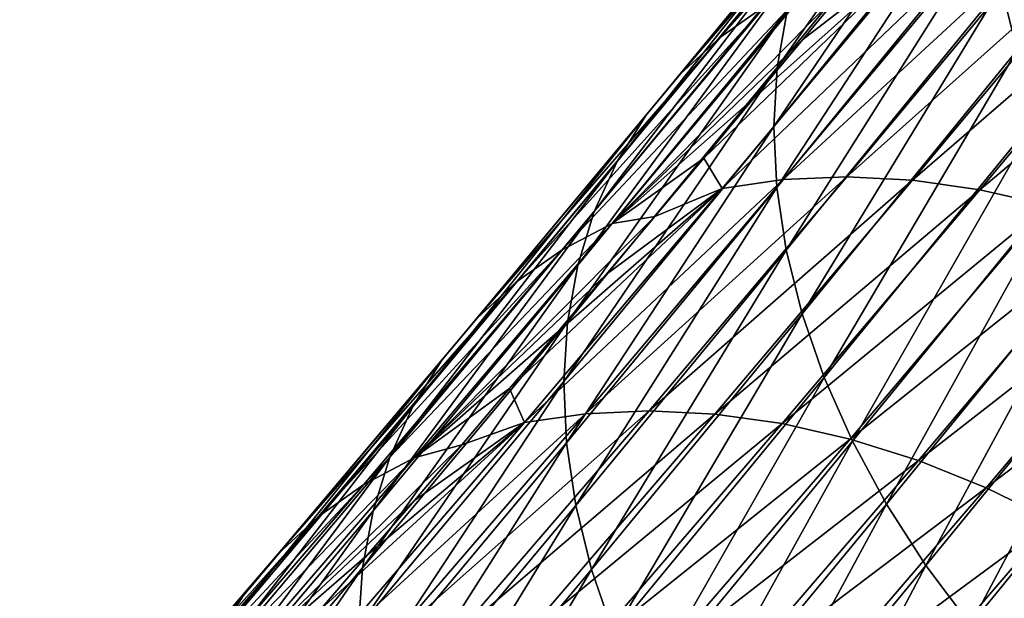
# Model space of a CAD drawing. Header units: millimetres. Extents: x -522 to 188, y -54 to 63.
# Tile 942 of 1056: x 15.06 to 18.73, y -41.22 to -39.06. Entities that reach past the tile are written whole.
import ezdxf

# ---------------------------------------------------------------- set-up
doc = ezdxf.new("R2010")
doc.units = ezdxf.units.MM
doc.header["$LTSCALE"] = 65.185185
doc.layers.add('39', color=7, linetype='CONTINUOUS')
doc.layers.add('40', color=7, linetype='CONTINUOUS')

msp = doc.modelspace()

# ---------------------------------------------------------------- linework, layer by layer
at = {"layer": '39', "linetype": 'CONTINUOUS'}
for points in [[(18.666, -38.7429, -22.2534), (17.681, -39.6859, -21.2329), (17.9086, -39.6528, -21.0633), (18.666, -38.7429, -22.2534)], [(18.4388, -38.7756, -22.4236), (17.681, -39.6859, -21.2329), (18.666, -38.7429, -22.2534), (18.4388, -38.7756, -22.4236)], [(18.9033, -38.733, -22.0944), (17.9086, -39.6528, -21.0633), (18.1461, -39.6426, -20.9048), (18.9033, -38.733, -22.0944)], [(18.666, -38.7429, -22.2534), (17.9086, -39.6528, -21.0633), (18.9033, -38.733, -22.0944), (18.666, -38.7429, -22.2534)], [(18.9033, -38.733, -22.0944), (18.1461, -39.6426, -20.9048), (19.1484, -38.7459, -21.948), (18.9033, -38.733, -22.0944)], [(19.1484, -38.7459, -21.948), (18.1461, -39.6426, -20.9048), (18.3914, -39.6552, -20.7586), (19.1484, -38.7459, -21.948)], [(19.1484, -38.7459, -21.948), (18.3914, -39.6552, -20.7586), (19.3991, -38.7814, -21.8155), (19.1484, -38.7459, -21.948)], [(17.7962, -39.3514, -21.9162), (17.6121, -39.5721, -21.6266), (18.4388, -38.7756, -22.4236), (17.7962, -39.3514, -21.9162)], [(18.4388, -38.7756, -22.4236), (17.6121, -39.5721, -21.6266), (17.681, -39.6859, -21.2329), (18.4388, -38.7756, -22.4236)], [(17.9815, -39.1287, -22.2072), (17.7962, -39.3514, -21.9162), (18.4388, -38.7756, -22.4236), (17.9815, -39.1287, -22.2072)], [(18.1678, -38.904, -22.4997), (17.9815, -39.1287, -22.2072), (18.4388, -38.7756, -22.4236), (18.1678, -38.904, -22.4997)], [(19.3991, -38.7814, -21.8155), (18.3914, -39.6552, -20.7586), (18.6422, -39.6907, -20.6263), (19.3991, -38.7814, -21.8155)], [(19.3991, -38.7814, -21.8155), (18.6422, -39.6907, -20.6263), (19.6531, -38.8394, -21.6982), (19.3991, -38.7814, -21.8155)], [(19.6531, -38.8394, -21.6982), (18.6422, -39.6907, -20.6263), (18.8962, -39.7487, -20.5089), (19.6531, -38.8394, -21.6982)], [(17.6121, -39.5721, -21.6266), (17.4291, -39.7907, -21.3385), (17.681, -39.6859, -21.2329), (17.6121, -39.5721, -21.6266)], [(17.9086, -39.6528, -21.0633), (16.9425, -40.5608, -20.0671), (17.1705, -40.5272, -19.8981), (17.9086, -39.6528, -21.0633)], [(17.681, -39.6859, -21.2329), (16.9425, -40.5608, -20.0671), (17.9086, -39.6528, -21.0633), (17.681, -39.6859, -21.2329)], [(18.1461, -39.6426, -20.9048), (17.1705, -40.5272, -19.8981), (17.4083, -40.5166, -19.7399), (18.1461, -39.6426, -20.9048)], [(17.9086, -39.6528, -21.0633), (17.1705, -40.5272, -19.8981), (18.1461, -39.6426, -20.9048), (17.9086, -39.6528, -21.0633)], [(18.1461, -39.6426, -20.9048), (17.4083, -40.5166, -19.7399), (18.3914, -39.6552, -20.7586), (18.1461, -39.6426, -20.9048)], [(18.3914, -39.6552, -20.7586), (17.4083, -40.5166, -19.7399), (17.6537, -40.5291, -19.5941), (18.3914, -39.6552, -20.7586)], [(18.3914, -39.6552, -20.7586), (17.6537, -40.5291, -19.5941), (18.6422, -39.6907, -20.6263), (18.3914, -39.6552, -20.7586)], [(17.0666, -40.2215, -20.7667), (16.887, -40.4336, -20.4831), (17.681, -39.6859, -21.2329), (17.0666, -40.2215, -20.7667)], [(17.681, -39.6859, -21.2329), (16.887, -40.4336, -20.4831), (16.9425, -40.5608, -20.0671), (17.681, -39.6859, -21.2329)], [(17.2472, -40.0072, -21.0519), (17.0666, -40.2215, -20.7667), (17.681, -39.6859, -21.2329), (17.2472, -40.0072, -21.0519)], [(17.4291, -39.7907, -21.3385), (17.2472, -40.0072, -21.0519), (17.681, -39.6859, -21.2329), (17.4291, -39.7907, -21.3385)], [(18.6422, -39.6907, -20.6263), (17.6537, -40.5291, -19.5941), (17.9046, -40.5645, -19.4618), (18.6422, -39.6907, -20.6263)], [(18.6422, -39.6907, -20.6263), (17.9046, -40.5645, -19.4618), (18.8962, -39.7487, -20.5089), (18.6422, -39.6907, -20.6263)], [(18.8962, -39.7487, -20.5089), (17.9046, -40.5645, -19.4618), (18.1586, -40.6225, -19.3444), (18.8962, -39.7487, -20.5089)], [(18.8962, -39.7487, -20.5089), (18.1586, -40.6225, -19.3444), (19.1512, -39.8286, -20.4076), (18.8962, -39.7487, -20.5089)], [(19.1512, -39.8286, -20.4076), (18.1586, -40.6225, -19.3444), (18.4134, -40.7026, -19.2429), (19.1512, -39.8286, -20.4076)], [(19.1512, -39.8286, -20.4076), (18.4134, -40.7026, -19.2429), (19.4048, -39.9298, -20.3233), (19.1512, -39.8286, -20.4076)], [(19.4048, -39.9298, -20.3233), (18.4134, -40.7026, -19.2429), (18.6668, -40.8041, -19.1581), (19.4048, -39.9298, -20.3233)], [(19.4048, -39.9298, -20.3233), (18.6668, -40.8041, -19.1581), (19.6548, -40.0513, -20.2567), (19.4048, -39.9298, -20.3233)], [(19.6548, -40.0513, -20.2567), (18.6668, -40.8041, -19.1581), (18.9163, -40.926, -19.091), (19.6548, -40.0513, -20.2567)], [(16.887, -40.4336, -20.4831), (16.7087, -40.6435, -20.201), (16.9425, -40.5608, -20.0671), (16.887, -40.4336, -20.4831)], [(16.9425, -40.5608, -20.0671), (16.2238, -41.3976, -18.9272), (17.1705, -40.5272, -19.8981), (16.9425, -40.5608, -20.0671)], [(17.1705, -40.5272, -19.8981), (16.2238, -41.3976, -18.9272), (16.4522, -41.3636, -18.7589), (17.1705, -40.5272, -19.8981)], [(17.1705, -40.5272, -19.8981), (16.4522, -41.3636, -18.7589), (17.4083, -40.5166, -19.7399), (17.1705, -40.5272, -19.8981)], [(17.4083, -40.5166, -19.7399), (16.4522, -41.3636, -18.7589), (16.6902, -41.3526, -18.6012), (17.4083, -40.5166, -19.7399)], [(17.4083, -40.5166, -19.7399), (16.6902, -41.3526, -18.6012), (17.6537, -40.5291, -19.5941), (17.4083, -40.5166, -19.7399)], [(17.6537, -40.5291, -19.5941), (16.6902, -41.3526, -18.6012), (16.9358, -41.3649, -18.4556), (17.6537, -40.5291, -19.5941)], [(17.6537, -40.5291, -19.5941), (16.9358, -41.3649, -18.4556), (17.9046, -40.5645, -19.4618), (17.6537, -40.5291, -19.5941)], [(16.3555, -41.0565, -19.6414), (16.1807, -41.2594, -19.364), (16.9425, -40.5608, -20.0671), (16.3555, -41.0565, -19.6414)], [(16.9425, -40.5608, -20.0671), (16.1807, -41.2594, -19.364), (16.2238, -41.3976, -18.9272), (16.9425, -40.5608, -20.0671)], [(16.5315, -40.8511, -19.9204), (16.3555, -41.0565, -19.6414), (16.9425, -40.5608, -20.0671), (16.5315, -40.8511, -19.9204)], [(16.7087, -40.6435, -20.201), (16.5315, -40.8511, -19.9204), (16.9425, -40.5608, -20.0671), (16.7087, -40.6435, -20.201)], [(17.9046, -40.5645, -19.4618), (16.9358, -41.3649, -18.4556), (17.1867, -41.4003, -18.3234), (17.9046, -40.5645, -19.4618)], [(17.9046, -40.5645, -19.4618), (17.1867, -41.4003, -18.3234), (18.1586, -40.6225, -19.3444), (17.9046, -40.5645, -19.4618)], [(18.1586, -40.6225, -19.3444), (17.1867, -41.4003, -18.3234), (17.4406, -41.4584, -18.2058), (18.1586, -40.6225, -19.3444)], [(18.1586, -40.6225, -19.3444), (17.4406, -41.4584, -18.2058), (18.4134, -40.7026, -19.2429), (18.1586, -40.6225, -19.3444)], [(18.4134, -40.7026, -19.2429), (17.4406, -41.4584, -18.2058), (17.6952, -41.5388, -18.1039), (18.4134, -40.7026, -19.2429)], [(18.4134, -40.7026, -19.2429), (17.6952, -41.5388, -18.1039), (18.6668, -40.8041, -19.1581), (18.4134, -40.7026, -19.2429)], [(18.6668, -40.8041, -19.1581), (17.6952, -41.5388, -18.1039), (17.9482, -41.6407, -18.0186), (18.6668, -40.8041, -19.1581)], [(18.6668, -40.8041, -19.1581), (17.9482, -41.6407, -18.0186), (18.9163, -40.926, -19.091), (18.6668, -40.8041, -19.1581)], [(18.9163, -40.926, -19.091), (17.9482, -41.6407, -18.0186), (18.1974, -41.7631, -17.9507), (18.9163, -40.926, -19.091)], [(18.9163, -40.926, -19.091), (18.1974, -41.7631, -17.9507), (19.1599, -41.0673, -19.042), (18.9163, -40.926, -19.091)], [(19.1599, -41.0673, -19.042), (18.1974, -41.7631, -17.9507), (18.4403, -41.9051, -17.9008), (19.1599, -41.0673, -19.042)], [(19.1599, -41.0673, -19.042), (18.4403, -41.9051, -17.9008), (19.3951, -41.2267, -19.0116), (19.1599, -41.0673, -19.042)]]:
    msp.add_3dface(points, dxfattribs=at)
at = {"layer": '40', "linetype": 'CONTINUOUS'}
for points in [[(19.5417, -37.9218, -28.6168), (18.7824, -39.1691, -27.4969), (18.7224, -38.9326, -27.3482), (19.5417, -37.9218, -28.6168)], [(18.6866, -38.2522, -26.8321), (17.8862, -39.2334, -25.5864), (18.7231, -38.042, -26.642), (18.6866, -38.2522, -26.8321)], [(18.7231, -38.042, -26.642), (17.8862, -39.2334, -25.5864), (17.9234, -39.0223, -25.3974), (18.7231, -38.042, -26.642)], [(18.4529, -38.1745, -24.3945), (17.6744, -39.1204, -23.1771), (18.6208, -38.0573, -24.1952), (18.4529, -38.1745, -24.3945)], [(17.6744, -39.1204, -23.1771), (17.8428, -39.0025, -22.9787), (18.6208, -38.0573, -24.1952), (17.6744, -39.1204, -23.1771)], [(18.3041, -38.311, -24.5967), (17.5249, -39.2577, -23.3783), (18.4529, -38.1745, -24.3945), (18.3041, -38.311, -24.5967)], [(18.4529, -38.1745, -24.3945), (17.5249, -39.2577, -23.3783), (17.6744, -39.1204, -23.1771), (18.4529, -38.1745, -24.3945)], [(18.6743, -38.4721, -27.0142), (17.8731, -39.4541, -25.7675), (18.6866, -38.2522, -26.8321), (18.6743, -38.4721, -27.0142)], [(18.6866, -38.2522, -26.8321), (17.8731, -39.4541, -25.7675), (17.8862, -39.2334, -25.5864), (18.6866, -38.2522, -26.8321)], [(18.1757, -38.4655, -24.8), (17.3958, -39.4131, -23.5805), (18.3041, -38.311, -24.5967), (18.1757, -38.4655, -24.8)], [(18.3041, -38.311, -24.5967), (17.3958, -39.4131, -23.5805), (17.5249, -39.2577, -23.3783), (18.3041, -38.311, -24.5967)], [(18.0688, -38.6366, -25.0024), (17.2882, -39.5851, -23.7817), (18.1757, -38.4655, -24.8), (18.0688, -38.6366, -25.0024)], [(18.1757, -38.4655, -24.8), (17.2882, -39.5851, -23.7817), (17.3958, -39.4131, -23.5805), (18.1757, -38.4655, -24.8)], [(18.6743, -38.4721, -27.0142), (17.8844, -39.6824, -25.939), (17.8731, -39.4541, -25.7675), (18.6743, -38.4721, -27.0142)], [(18.6863, -38.6995, -27.1868), (17.8844, -39.6824, -25.939), (18.6743, -38.4721, -27.0142), (18.6863, -38.6995, -27.1868)], [(17.9844, -38.8228, -25.2021), (17.2031, -39.7722, -23.9803), (18.0688, -38.6366, -25.0024), (17.9844, -38.8228, -25.2021)], [(18.0688, -38.6366, -25.0024), (17.2031, -39.7722, -23.9803), (17.2882, -39.5851, -23.7817), (18.0688, -38.6366, -25.0024)], [(18.6863, -38.6995, -27.1868), (17.9199, -39.9164, -26.0993), (17.8844, -39.6824, -25.939), (18.6863, -38.6995, -27.1868)], [(18.7224, -38.9326, -27.3482), (17.9199, -39.9164, -26.0993), (18.6863, -38.6995, -27.1868), (18.7224, -38.9326, -27.3482)], [(17.9234, -39.0223, -25.3974), (17.1412, -39.9727, -24.1743), (17.9844, -38.8228, -25.2021), (17.9234, -39.0223, -25.3974)], [(17.9844, -38.8228, -25.2021), (17.1412, -39.9727, -24.1743), (17.2031, -39.7722, -23.9803), (17.9844, -38.8228, -25.2021)], [(17.27, -39.8164, -21.5927), (18.0287, -38.9049, -22.7848), (17.0835, -39.9147, -21.7856), (17.27, -39.8164, -21.5927)], [(17.0835, -39.9147, -21.7856), (18.0287, -38.9049, -22.7848), (17.8428, -39.0025, -22.9787), (17.0835, -39.9147, -21.7856)], [(17.9815, -39.1287, -22.2072), (18.1678, -38.904, -22.4997), (17.27, -39.8164, -21.5927), (17.9815, -39.1287, -22.2072)], [(17.27, -39.8164, -21.5927), (18.1678, -38.904, -22.4997), (18.0287, -38.9049, -22.7848), (17.27, -39.8164, -21.5927)], [(18.7224, -38.9326, -27.3482), (17.9792, -40.1537, -26.247), (17.9199, -39.9164, -26.0993), (18.7224, -38.9326, -27.3482)], [(18.7824, -39.1691, -27.4969), (17.9792, -40.1537, -26.247), (18.7224, -38.9326, -27.3482), (18.7824, -39.1691, -27.4969)], [(17.6744, -39.1204, -23.1771), (16.9144, -40.0335, -21.983), (17.8428, -39.0025, -22.9787), (17.6744, -39.1204, -23.1771)], [(16.9144, -40.0335, -21.983), (17.0835, -39.9147, -21.7856), (17.8428, -39.0025, -22.9787), (16.9144, -40.0335, -21.983)], [(17.8862, -39.2334, -25.5864), (17.1032, -40.1847, -24.3621), (17.9234, -39.0223, -25.3974), (17.8862, -39.2334, -25.5864)], [(17.9234, -39.0223, -25.3974), (17.1032, -40.1847, -24.3621), (17.1412, -39.9727, -24.1743), (17.9234, -39.0223, -25.3974)], [(17.5249, -39.2577, -23.3783), (16.7642, -40.1716, -22.183), (17.6744, -39.1204, -23.1771), (17.5249, -39.2577, -23.3783)], [(17.6744, -39.1204, -23.1771), (16.7642, -40.1716, -22.183), (16.9144, -40.0335, -21.983), (17.6744, -39.1204, -23.1771)], [(17.7962, -39.3514, -21.9162), (17.9815, -39.1287, -22.2072), (17.27, -39.8164, -21.5927), (17.7962, -39.3514, -21.9162)], [(18.7824, -39.1691, -27.4969), (18.0619, -40.3923, -26.3807), (17.9792, -40.1537, -26.247), (18.7824, -39.1691, -27.4969)], [(18.8658, -39.4069, -27.6317), (18.0619, -40.3923, -26.3807), (18.7824, -39.1691, -27.4969), (18.8658, -39.4069, -27.6317)], [(17.5249, -39.2577, -23.3783), (16.6343, -40.3279, -22.384), (16.7642, -40.1716, -22.183), (17.5249, -39.2577, -23.3783)], [(17.3958, -39.4131, -23.5805), (16.6343, -40.3279, -22.384), (17.5249, -39.2577, -23.3783), (17.3958, -39.4131, -23.5805)], [(17.8862, -39.2334, -25.5864), (17.0894, -40.4064, -24.5419), (17.1032, -40.1847, -24.3621), (17.8862, -39.2334, -25.5864)], [(17.8731, -39.4541, -25.7675), (17.0894, -40.4064, -24.5419), (17.8862, -39.2334, -25.5864), (17.8731, -39.4541, -25.7675)], [(17.6121, -39.5721, -21.6266), (17.7962, -39.3514, -21.9162), (17.27, -39.8164, -21.5927), (17.6121, -39.5721, -21.6266)], [(18.8658, -39.4069, -27.6317), (18.1672, -40.6301, -26.4993), (18.0619, -40.3923, -26.3807), (18.8658, -39.4069, -27.6317)], [(18.9717, -39.6439, -27.7512), (18.1672, -40.6301, -26.4993), (18.8658, -39.4069, -27.6317), (18.9717, -39.6439, -27.7512)], [(17.2882, -39.5851, -23.7817), (16.5259, -40.5009, -22.5839), (17.3958, -39.4131, -23.5805), (17.2882, -39.5851, -23.7817)], [(17.3958, -39.4131, -23.5805), (16.5259, -40.5009, -22.5839), (16.6343, -40.3279, -22.384), (17.3958, -39.4131, -23.5805)], [(17.8731, -39.4541, -25.7675), (17.0998, -40.6358, -24.712), (17.0894, -40.4064, -24.5419), (17.8731, -39.4541, -25.7675)], [(17.8844, -39.6824, -25.939), (17.0998, -40.6358, -24.712), (17.8731, -39.4541, -25.7675), (17.8844, -39.6824, -25.939)], [(17.2031, -39.7722, -23.9803), (16.4399, -40.6891, -22.7811), (17.2882, -39.5851, -23.7817), (17.2031, -39.7722, -23.9803)], [(17.2882, -39.5851, -23.7817), (16.4399, -40.6891, -22.7811), (16.5259, -40.5009, -22.5839), (17.2882, -39.5851, -23.7817)], [(17.4291, -39.7907, -21.3385), (17.6121, -39.5721, -21.6266), (17.27, -39.8164, -21.5927), (17.4291, -39.7907, -21.3385)], [(18.9717, -39.6439, -27.7512), (18.2941, -40.8648, -26.6016), (18.1672, -40.6301, -26.4993), (18.9717, -39.6439, -27.7512)], [(19.0992, -39.8779, -27.8545), (18.2941, -40.8648, -26.6016), (18.9717, -39.6439, -27.7512), (19.0992, -39.8779, -27.8545)], [(17.8844, -39.6824, -25.939), (17.1345, -40.8707, -24.8711), (17.0998, -40.6358, -24.712), (17.8844, -39.6824, -25.939)], [(17.9199, -39.9164, -26.0993), (17.1345, -40.8707, -24.8711), (17.8844, -39.6824, -25.939), (17.9199, -39.9164, -26.0993)], [(17.1412, -39.9727, -24.1743), (16.3771, -40.8907, -22.9737), (17.2031, -39.7722, -23.9803), (17.1412, -39.9727, -24.1743)], [(17.2031, -39.7722, -23.9803), (16.3771, -40.8907, -22.9737), (16.4399, -40.6891, -22.7811), (17.2031, -39.7722, -23.9803)], [(17.2472, -40.0072, -21.0519), (17.4291, -39.7907, -21.3385), (16.5305, -40.6924, -20.4252), (17.2472, -40.0072, -21.0519)], [(16.5305, -40.6924, -20.4252), (17.4291, -39.7907, -21.3385), (17.27, -39.8164, -21.5927), (16.5305, -40.6924, -20.4252)], [(16.5305, -40.6924, -20.4252), (17.27, -39.8164, -21.5927), (16.3433, -40.7915, -20.6171), (16.5305, -40.6924, -20.4252)], [(16.3433, -40.7915, -20.6171), (17.27, -39.8164, -21.5927), (17.0835, -39.9147, -21.7856), (16.3433, -40.7915, -20.6171)], [(19.0992, -39.8779, -27.8545), (18.4415, -41.0943, -26.6867), (18.2941, -40.8648, -26.6016), (19.0992, -39.8779, -27.8545)], [(19.2471, -40.1068, -27.9405), (18.4415, -41.0943, -26.6867), (19.0992, -39.8779, -27.8545), (19.2471, -40.1068, -27.9405)], [(16.9144, -40.0335, -21.983), (16.1735, -40.9112, -20.8133), (17.0835, -39.9147, -21.7856), (16.9144, -40.0335, -21.983)], [(16.1735, -40.9112, -20.8133), (16.3433, -40.7915, -20.6171), (17.0835, -39.9147, -21.7856), (16.1735, -40.9112, -20.8133)], [(17.9199, -39.9164, -26.0993), (17.193, -41.109, -25.0175), (17.1345, -40.8707, -24.8711), (17.9199, -39.9164, -26.0993)], [(17.9792, -40.1537, -26.247), (17.193, -41.109, -25.0175), (17.9199, -39.9164, -26.0993), (17.9792, -40.1537, -26.247)], [(17.1032, -40.1847, -24.3621), (16.3382, -41.1038, -23.16), (17.1412, -39.9727, -24.1743), (17.1032, -40.1847, -24.3621)], [(17.1412, -39.9727, -24.1743), (16.3382, -41.1038, -23.16), (16.3771, -40.8907, -22.9737), (17.1412, -39.9727, -24.1743)], [(16.7642, -40.1716, -22.183), (16.0225, -41.0503, -21.012), (16.9144, -40.0335, -21.983), (16.7642, -40.1716, -22.183)], [(16.9144, -40.0335, -21.983), (16.0225, -41.0503, -21.012), (16.1735, -40.9112, -20.8133), (16.9144, -40.0335, -21.983)], [(17.0666, -40.2215, -20.7667), (17.2472, -40.0072, -21.0519), (16.5305, -40.6924, -20.4252), (17.0666, -40.2215, -20.7667)], [(19.2471, -40.1068, -27.9405), (18.6081, -41.3166, -26.754), (18.4415, -41.0943, -26.6867), (19.2471, -40.1068, -27.9405)], [(19.4142, -40.3284, -28.0086), (18.6081, -41.3166, -26.754), (19.2471, -40.1068, -27.9405), (19.4142, -40.3284, -28.0086)], [(16.7642, -40.1716, -22.183), (15.8917, -41.2076, -21.2115), (16.0225, -41.0503, -21.012), (16.7642, -40.1716, -22.183)], [(16.6343, -40.3279, -22.384), (15.8917, -41.2076, -21.2115), (16.7642, -40.1716, -22.183), (16.6343, -40.3279, -22.384)], [(17.9792, -40.1537, -26.247), (17.2749, -41.3486, -25.15), (17.193, -41.109, -25.0175), (17.9792, -40.1537, -26.247)], [(18.0619, -40.3923, -26.3807), (17.2749, -41.3486, -25.15), (17.9792, -40.1537, -26.247), (18.0619, -40.3923, -26.3807)], [(17.1032, -40.1847, -24.3621), (16.3234, -41.3267, -23.3382), (16.3382, -41.1038, -23.16), (17.1032, -40.1847, -24.3621)], [(17.0894, -40.4064, -24.5419), (16.3234, -41.3267, -23.3382), (17.1032, -40.1847, -24.3621), (17.0894, -40.4064, -24.5419)], [(16.887, -40.4336, -20.4831), (17.0666, -40.2215, -20.7667), (16.5305, -40.6924, -20.4252), (16.887, -40.4336, -20.4831)], [(16.5259, -40.5009, -22.5839), (15.7823, -41.3818, -21.41), (16.6343, -40.3279, -22.384), (16.5259, -40.5009, -22.5839)], [(16.6343, -40.3279, -22.384), (15.7823, -41.3818, -21.41), (15.8917, -41.2076, -21.2115), (16.6343, -40.3279, -22.384)], [(19.4142, -40.3284, -28.0086), (18.7922, -41.5297, -26.8026), (18.6081, -41.3166, -26.754), (19.4142, -40.3284, -28.0086)], [(18.0619, -40.3923, -26.3807), (17.3794, -41.5873, -25.2673), (17.2749, -41.3486, -25.15), (18.0619, -40.3923, -26.3807)], [(18.1672, -40.6301, -26.4993), (17.3794, -41.5873, -25.2673), (18.0619, -40.3923, -26.3807), (18.1672, -40.6301, -26.4993)], [(17.0894, -40.4064, -24.5419), (16.3328, -41.5572, -23.5069), (16.3234, -41.3267, -23.3382), (17.0894, -40.4064, -24.5419)], [(17.0998, -40.6358, -24.712), (16.3328, -41.5572, -23.5069), (17.0894, -40.4064, -24.5419), (17.0998, -40.6358, -24.712)], [(16.7087, -40.6435, -20.201), (16.887, -40.4336, -20.4831), (16.5305, -40.6924, -20.4252), (16.7087, -40.6435, -20.201)], [(16.4399, -40.6891, -22.7811), (15.6953, -41.5711, -21.6056), (16.5259, -40.5009, -22.5839), (16.4399, -40.6891, -22.7811)], [(16.5259, -40.5009, -22.5839), (15.6953, -41.5711, -21.6056), (15.7823, -41.3818, -21.41), (16.5259, -40.5009, -22.5839)], [(15.8106, -41.5306, -19.2835), (16.7087, -40.6435, -20.201), (16.5305, -40.6924, -20.4252), (15.8106, -41.5306, -19.2835)], [(16.5315, -40.8511, -19.9204), (16.7087, -40.6435, -20.201), (15.8106, -41.5306, -19.2835), (16.5315, -40.8511, -19.9204)], [(17.0998, -40.6358, -24.712), (16.3665, -41.7933, -23.6644), (16.3328, -41.5572, -23.5069), (17.0998, -40.6358, -24.712)], [(17.1345, -40.8707, -24.8711), (16.3665, -41.7933, -23.6644), (17.0998, -40.6358, -24.712), (17.1345, -40.8707, -24.8711)], [(18.1672, -40.6301, -26.4993), (17.5056, -41.8229, -25.3685), (17.3794, -41.5873, -25.2673), (18.1672, -40.6301, -26.4993)], [(18.2941, -40.8648, -26.6016), (17.5056, -41.8229, -25.3685), (18.1672, -40.6301, -26.4993), (18.2941, -40.8648, -26.6016)], [(15.8106, -41.5306, -19.2835), (16.5305, -40.6924, -20.4252), (15.6227, -41.6305, -19.4742), (15.8106, -41.5306, -19.2835)], [(15.6227, -41.6305, -19.4742), (16.5305, -40.6924, -20.4252), (16.3433, -40.7915, -20.6171), (15.6227, -41.6305, -19.4742)], [(16.3771, -40.8907, -22.9737), (15.6315, -41.774, -21.7965), (16.4399, -40.6891, -22.7811), (16.3771, -40.8907, -22.9737)], [(16.4399, -40.6891, -22.7811), (15.6315, -41.774, -21.7965), (15.6953, -41.5711, -21.6056), (16.4399, -40.6891, -22.7811)], [(16.1735, -40.9112, -20.8133), (15.452, -41.7511, -19.6691), (16.3433, -40.7915, -20.6171), (16.1735, -40.9112, -20.8133)], [(15.452, -41.7511, -19.6691), (15.6227, -41.6305, -19.4742), (16.3433, -40.7915, -20.6171), (15.452, -41.7511, -19.6691)], [(16.3555, -41.0565, -19.6414), (16.5315, -40.8511, -19.9204), (15.8106, -41.5306, -19.2835), (16.3555, -41.0565, -19.6414)], [(17.1345, -40.8707, -24.8711), (16.4241, -42.0328, -23.8093), (16.3665, -41.7933, -23.6644), (17.1345, -40.8707, -24.8711)], [(17.193, -41.109, -25.0175), (16.4241, -42.0328, -23.8093), (17.1345, -40.8707, -24.8711), (17.193, -41.109, -25.0175)], [(18.2941, -40.8648, -26.6016), (17.6523, -42.0533, -25.4526), (17.5056, -41.8229, -25.3685), (18.2941, -40.8648, -26.6016)], [(18.4415, -41.0943, -26.6867), (17.6523, -42.0533, -25.4526), (18.2941, -40.8648, -26.6016), (18.4415, -41.0943, -26.6867)], [(16.0225, -41.0503, -21.012), (15.3001, -41.8914, -19.8664), (16.1735, -40.9112, -20.8133), (16.0225, -41.0503, -21.012)], [(16.1735, -40.9112, -20.8133), (15.3001, -41.8914, -19.8664), (15.452, -41.7511, -19.6691), (16.1735, -40.9112, -20.8133)], [(16.3382, -41.1038, -23.16), (15.5914, -41.9884, -21.9811), (16.3771, -40.8907, -22.9737), (16.3382, -41.1038, -23.16)], [(16.3771, -40.8907, -22.9737), (15.5914, -41.9884, -21.9811), (15.6315, -41.774, -21.7965), (16.3771, -40.8907, -22.9737)], [(15.8917, -41.2076, -21.2115), (15.1683, -42.0499, -20.0643), (16.0225, -41.0503, -21.012), (15.8917, -41.2076, -21.2115)], [(16.0225, -41.0503, -21.012), (15.1683, -42.0499, -20.0643), (15.3001, -41.8914, -19.8664), (16.0225, -41.0503, -21.012)], [(16.1807, -41.2594, -19.364), (16.3555, -41.0565, -19.6414), (15.8106, -41.5306, -19.2835), (16.1807, -41.2594, -19.364)], [(18.4415, -41.0943, -26.6867), (17.8182, -42.2764, -25.5188), (17.6523, -42.0533, -25.4526), (18.4415, -41.0943, -26.6867)], [(18.6081, -41.3166, -26.754), (17.8182, -42.2764, -25.5188), (18.4415, -41.0943, -26.6867), (18.6081, -41.3166, -26.754)], [(16.3234, -41.3267, -23.3382), (15.5755, -42.2126, -22.1576), (16.3382, -41.1038, -23.16), (16.3234, -41.3267, -23.3382)], [(16.3382, -41.1038, -23.16), (15.5755, -42.2126, -22.1576), (15.5914, -41.9884, -21.9811), (16.3382, -41.1038, -23.16)], [(17.193, -41.109, -25.0175), (16.5051, -42.2735, -23.9403), (16.4241, -42.0328, -23.8093), (17.193, -41.109, -25.0175)], [(17.2749, -41.3486, -25.15), (16.5051, -42.2735, -23.9403), (17.193, -41.109, -25.0175), (17.2749, -41.3486, -25.15)], [(15.7823, -41.3818, -21.41), (15.0578, -42.2253, -20.261), (15.8917, -41.2076, -21.2115), (15.7823, -41.3818, -21.41)], [(15.8917, -41.2076, -21.2115), (15.0578, -42.2253, -20.261), (15.1683, -42.0499, -20.0643), (15.8917, -41.2076, -21.2115)]]:
    msp.add_3dface(points, dxfattribs=at)

doc.saveas('drawing.dxf')
